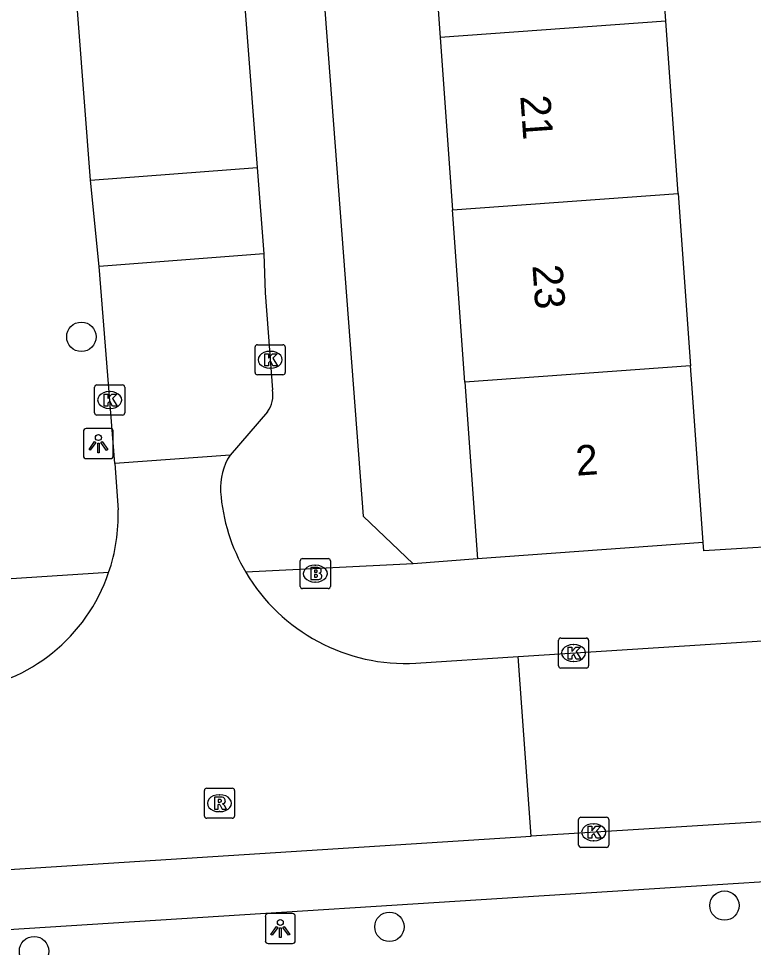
# Model space of a CAD drawing. Extents: x 159053 to 160041, y 380450 to 381422.
# Drawn here: x 159920.98 to 159945.44, y 381007.62 to 381038.52 of the extents above; entities that cross this region are included whole.
import ezdxf

# ---------------------------------------------------------------- set-up
doc = ezdxf.new("R2010")
doc.units = 0
for name, color, linetype in [('IMGEO_Boom', 7, 'Continuous'), ('IMGEO_Brandkraan', 7, 'Continuous'), ('IMGEO_Kolk', 7, 'Continuous'), ('IMGEO_Lichtpunt', 7, 'Continuous'), ('IMGEO_Muur', 7, 'Continuous'), ('IMGEO_Pand', 7, 'Continuous'), ('IMGEO_Pand_nummerreeks', 7, 'Continuous'), ('IMGEO_Rijbaan_lokaal_open', 7, 'Continuous'), ('IMGEO_Rioolput', 7, 'Continuous'), ('IMGEO_Voetpad_open', 7, 'Continuous')]:
    doc.layers.add(name, color=color, linetype=linetype)

msp = doc.modelspace()

# ---------------------------------------------------------------- linework, layer by layer
at = {"layer": 'IMGEO_Boom'}
for centre in [(159923.07, 381027.936), (159944.474, 381009.015), (159933.322, 381008.308), (159921.495, 381007.502)]:
    msp.add_circle(centre, 0.489, dxfattribs=at)
at = {"layer": 'IMGEO_Brandkraan'}
for p, q in [((159930.356, 381019.633), (159930.356, 381020.485)), ((159930.431, 381020.559), (159931.283, 381020.559)), ((159931.357, 381020.485), (159931.357, 381019.633)), ((159930.844, 381020.339), (159930.869, 381020.339)), ((159931.283, 381019.559), (159930.431, 381019.559)), ((159930.867, 381019.779), (159930.842, 381019.779))]:
    msp.add_line(p, q, dxfattribs=at)
for points in [[(159930.356, 381019.633), (159930.356, 381020.485)], [(159930.431, 381020.559), (159931.283, 381020.559)], [(159931.357, 381020.485), (159931.357, 381019.633)], [(159930.704, 381020.259), (159930.704, 381019.859), (159930.917, 381019.859)], [(159930.935, 381020.259), (159930.704, 381020.259)], [(159930.883, 381020.178), (159930.829, 381020.178), (159930.829, 381020.102)], [(159930.829, 381020.102), (159930.882, 381020.102)], [(159930.891, 381020.026), (159930.829, 381020.026), (159930.829, 381019.945)], [(159930.829, 381019.945), (159930.891, 381019.945)], [(159931.283, 381019.559), (159930.431, 381019.559)]]:
    msp.add_lwpolyline(points, dxfattribs=at)
for centre, radius, start, end in [((159930.433, 381020.483), 0.0765, 91.552, 178.448), ((159930.433, 381020.483), 0.0765, 91.552, 178.448), ((159931.281, 381020.483), 0.0765, 1.552, 88.448), ((159931.281, 381020.483), 0.0765, 1.552, 88.448), ((159930.884, 381020.14), 0.0379, 267.8285, 90.9355), ((159930.939, 381020.114), 0.145, 59.4692, 91.5367), ((159930.964, 381020.161), 0.0922, 285.5137, 58.1501), ((159930.892, 381019.985), 0.0404, 269.8759, 90.5077), ((159930.923, 381020.11), 0.251, 268.6676, 293.5347), ((159930.969, 381019.969), 0.105, 301.3115, 78.989), ((159930.433, 381019.635), 0.0765, 181.552, 268.448), ((159930.433, 381019.635), 0.0765, 181.552, 268.448), ((159931.281, 381019.635), 0.0765, 271.552, 358.448), ((159931.281, 381019.635), 0.0765, 271.552, 358.448)]:
    msp.add_arc(centre, radius, start, end, dxfattribs=at)
for centre, major_axis, ratio, start_param, end_param in [((159930.843, 381020.059), (-0.387, 0.002), 0.722429, 4.712389, 7.853982), ((159930.868, 381020.059), (-0.39, 0.002), 0.717154, 1.570796, 4.712389)]:
    msp.add_ellipse(centre, major_axis=major_axis, ratio=ratio, start_param=start_param, end_param=end_param, dxfattribs=at)
at = {"layer": 'IMGEO_Kolk'}
for p, q in [((159928.853, 381026.748), (159928.853, 381027.6)), ((159928.928, 381027.674), (159929.78, 381027.674)), ((159929.854, 381027.6), (159929.854, 381026.748)), ((159929.341, 381027.454), (159929.366, 381027.454)), ((159929.364, 381026.894), (159929.339, 381026.894)), ((159929.78, 381026.674), (159928.928, 381026.674)), ((159923.586, 381026.334), (159924.438, 381026.334)), ((159923.511, 381025.408), (159923.511, 381026.26)), ((159923.999, 381026.114), (159924.024, 381026.114)), ((159924.512, 381026.26), (159924.512, 381025.408)), ((159924.022, 381025.554), (159923.997, 381025.554)), ((159924.438, 381025.334), (159923.586, 381025.334)), ((159938.95, 381016.991), (159938.95, 381017.843)), ((159939.025, 381017.917), (159939.877, 381017.917)), ((159939.438, 381017.697), (159939.463, 381017.697)), ((159939.951, 381017.843), (159939.951, 381016.991)), ((159939.461, 381017.137), (159939.436, 381017.137)), ((159939.877, 381016.917), (159939.025, 381016.917)), ((159939.621, 381011.027), (159939.621, 381011.879)), ((159939.696, 381011.953), (159940.548, 381011.953)), ((159940.622, 381011.879), (159940.622, 381011.027)), ((159940.109, 381011.733), (159940.134, 381011.733)), ((159940.132, 381011.173), (159940.107, 381011.173)), ((159940.548, 381010.953), (159939.696, 381010.953))]:
    msp.add_line(p, q, dxfattribs=at)
for points in [[(159928.853, 381026.748), (159928.853, 381027.6)], [(159928.928, 381027.674), (159929.78, 381027.674)], [(159929.854, 381027.6), (159929.854, 381026.748)], [(159929.174, 381027.374), (159929.297, 381027.374), (159929.297, 381027.223), (159929.427, 381027.374), (159929.591, 381027.374), (159929.445, 381027.223), (159929.598, 381026.974), (159929.446, 381026.974), (159929.361, 381027.138), (159929.297, 381027.071), (159929.297, 381026.974), (159929.174, 381026.974), (159929.174, 381027.374)], [(159929.78, 381026.674), (159928.928, 381026.674)], [(159923.586, 381026.334), (159924.438, 381026.334)], [(159923.511, 381025.408), (159923.511, 381026.26)], [(159923.832, 381026.034), (159923.955, 381026.034), (159923.955, 381025.883), (159924.085, 381026.034), (159924.249, 381026.034), (159924.103, 381025.883), (159924.256, 381025.634), (159924.104, 381025.634), (159924.019, 381025.798), (159923.955, 381025.731), (159923.955, 381025.634), (159923.832, 381025.634), (159923.832, 381026.034)], [(159924.512, 381026.26), (159924.512, 381025.408)], [(159924.438, 381025.334), (159923.586, 381025.334)], [(159938.95, 381016.991), (159938.95, 381017.843)], [(159939.025, 381017.917), (159939.877, 381017.917)], [(159939.951, 381017.843), (159939.951, 381016.991)], [(159939.271, 381017.617), (159939.394, 381017.617), (159939.394, 381017.466), (159939.524, 381017.617), (159939.688, 381017.617), (159939.542, 381017.466), (159939.695, 381017.217), (159939.543, 381017.217), (159939.458, 381017.381), (159939.394, 381017.314), (159939.394, 381017.217), (159939.271, 381017.217), (159939.271, 381017.617)], [(159939.877, 381016.917), (159939.025, 381016.917)], [(159939.621, 381011.027), (159939.621, 381011.879)], [(159939.696, 381011.953), (159940.548, 381011.953)], [(159940.622, 381011.879), (159940.622, 381011.027)], [(159939.942, 381011.653), (159940.065, 381011.653), (159940.065, 381011.502), (159940.195, 381011.653), (159940.359, 381011.653), (159940.213, 381011.502), (159940.366, 381011.253), (159940.214, 381011.253), (159940.129, 381011.417), (159940.065, 381011.35), (159940.065, 381011.253), (159939.942, 381011.253), (159939.942, 381011.653)], [(159940.548, 381010.953), (159939.696, 381010.953)]]:
    msp.add_lwpolyline(points, dxfattribs=at)
for centre, start, end in [((159928.93, 381027.598), 91.552, 178.448), ((159928.93, 381027.598), 91.552, 178.448), ((159929.778, 381027.598), 1.552, 88.448), ((159929.778, 381027.598), 1.552, 88.448), ((159928.93, 381026.75), 181.552, 268.448), ((159928.93, 381026.75), 181.552, 268.448), ((159929.778, 381026.75), 271.552, 358.448), ((159929.778, 381026.75), 271.552, 358.448), ((159923.588, 381026.258), 91.552, 178.448), ((159923.588, 381026.258), 91.552, 178.448), ((159924.436, 381026.258), 1.552, 88.448), ((159924.436, 381026.258), 1.552, 88.448), ((159923.588, 381025.41), 181.552, 268.448), ((159923.588, 381025.41), 181.552, 268.448), ((159924.436, 381025.41), 271.552, 358.448), ((159924.436, 381025.41), 271.552, 358.448), ((159939.027, 381017.841), 91.552, 178.448), ((159939.027, 381017.841), 91.552, 178.448), ((159939.875, 381017.841), 1.552, 88.448), ((159939.875, 381017.841), 1.552, 88.448), ((159939.027, 381016.993), 181.552, 268.448), ((159939.027, 381016.993), 181.552, 268.448), ((159939.875, 381016.993), 271.552, 358.448), ((159939.875, 381016.993), 271.552, 358.448), ((159939.698, 381011.877), 91.552, 178.448), ((159939.698, 381011.877), 91.552, 178.448), ((159940.546, 381011.877), 1.552, 88.448), ((159940.546, 381011.877), 1.552, 88.448), ((159939.698, 381011.029), 181.552, 268.448), ((159939.698, 381011.029), 181.552, 268.448), ((159940.546, 381011.029), 271.552, 358.448), ((159940.546, 381011.029), 271.552, 358.448)]:
    msp.add_arc(centre, 0.0765, start, end, dxfattribs=at)
for centre, major_axis, ratio, start_param, end_param in [((159929.34, 381027.174), (-0.387, 0.002), 0.722429, 4.712389, 7.853982), ((159929.365, 381027.174), (-0.39, 0.002), 0.717154, 1.570796, 4.712389), ((159923.998, 381025.834), (-0.387, 0.002), 0.722429, 4.712389, 7.853982), ((159924.023, 381025.834), (-0.39, 0.002), 0.717154, 1.570796, 4.712389), ((159939.437, 381017.417), (-0.387, 0.002), 0.722429, 4.712389, 7.853982), ((159939.462, 381017.417), (-0.39, 0.002), 0.717154, 1.570796, 4.712389), ((159940.108, 381011.453), (-0.387, 0.002), 0.722429, 4.712389, 7.853982), ((159940.133, 381011.453), (-0.39, 0.002), 0.717154, 1.570796, 4.712389)]:
    msp.add_ellipse(centre, major_axis=major_axis, ratio=ratio, start_param=start_param, end_param=end_param, dxfattribs=at)
at = {"layer": 'IMGEO_Lichtpunt'}
for p, q in [((159923.137, 381024.787), (159923.137, 381023.98)), ((159923.137, 381024.787), (159923.137, 381023.98)), ((159924.039, 381024.882), (159923.231, 381024.882)), ((159924.039, 381024.882), (159923.231, 381024.882)), ((159924.133, 381023.98), (159924.133, 381024.787)), ((159924.133, 381023.98), (159924.133, 381024.787)), ((159923.231, 381023.886), (159924.039, 381023.886)), ((159923.231, 381023.886), (159924.039, 381023.886)), ((159930.095, 381008.75), (159929.287, 381008.75)), ((159930.095, 381008.75), (159929.287, 381008.75)), ((159929.193, 381008.655), (159929.193, 381007.848)), ((159929.193, 381008.655), (159929.193, 381007.848)), ((159930.189, 381007.848), (159930.189, 381008.655)), ((159930.189, 381007.848), (159930.189, 381008.655)), ((159929.287, 381007.754), (159930.095, 381007.754)), ((159929.287, 381007.754), (159930.095, 381007.754))]:
    msp.add_line(p, q, dxfattribs=at)
for points in [[(159923.511, 381024.451), (159923.55, 381024.423), (159923.362, 381024.161), (159923.324, 381024.188), (159923.511, 381024.451)], [(159923.723, 381024.423), (159923.761, 381024.45), (159923.948, 381024.188), (159923.909, 381024.16), (159923.723, 381024.423)], [(159923.613, 381024.403), (159923.66, 381024.403), (159923.66, 381024.081), (159923.613, 381024.081), (159923.613, 381024.403)], [(159929.567, 381008.319), (159929.606, 381008.291), (159929.418, 381008.029), (159929.38, 381008.056), (159929.567, 381008.319)], [(159929.669, 381008.271), (159929.716, 381008.271), (159929.716, 381007.949), (159929.669, 381007.949), (159929.669, 381008.271)], [(159929.779, 381008.291), (159929.817, 381008.318), (159930.004, 381008.056), (159929.965, 381008.028), (159929.779, 381008.291)]]:
    msp.add_lwpolyline(points, dxfattribs=at)
for centre in [(159923.636, 381024.585), (159929.692, 381008.453)]:
    msp.add_circle(centre, 0.0994, dxfattribs=at)
for centre, start, end in [((159923.231, 381024.787), 90, 180), ((159923.231, 381024.787), 90, 180), ((159924.039, 381024.787), 0, 90), ((159924.039, 381024.787), 0, 90), ((159923.231, 381023.98), 180, 270), ((159923.231, 381023.98), 180, 270), ((159924.039, 381023.98), 270, 0), ((159924.039, 381023.98), 270, 360), ((159929.287, 381008.655), 90, 180), ((159929.287, 381008.655), 90, 180), ((159930.095, 381008.655), 0, 90), ((159930.095, 381008.655), 0, 90), ((159929.287, 381007.848), 180, 270), ((159929.287, 381007.848), 180, 270), ((159930.095, 381007.848), 270, 0), ((159930.095, 381007.848), 270, 360)]:
    msp.add_arc(centre, 0.0946, start, end, dxfattribs=at)
at = {"layer": 'IMGEO_Muur'}
msp.add_lwpolyline([(159951.029, 381021.419), (159951.039, 381021.261), (159943.789, 381020.822), (159943.77, 381021.089)], dxfattribs=at)
at = {"layer": 'IMGEO_Pand'}
for points in [[(159942.528, 381038.439), (159942.118, 381044.171)], [(159934.601, 381043.629), (159935.011, 381037.896)], [(159942.528, 381038.439), (159935.011, 381037.896)], [(159942.938, 381032.706), (159942.528, 381038.439)], [(159935.011, 381037.896), (159935.422, 381032.164)], [(159935.422, 381032.164), (159942.938, 381032.706)], [(159942.938, 381032.706), (159943.349, 381026.974)], [(159935.832, 381026.431), (159935.422, 381032.164)], [(159943.349, 381026.974), (159935.832, 381026.431)], [(159943.77, 381021.089), (159943.413, 381026.077), (159943.349, 381026.974)], [(159935.832, 381026.431), (159936.253, 381020.551)], [(159943.77, 381021.089), (159936.253, 381020.551)]]:
    msp.add_lwpolyline(points, dxfattribs=at)
at = {"layer": 'IMGEO_Rijbaan_lokaal_open'}
for points in [[(159924.154, 381102.15), (159925.085, 381086.841), (159925.605, 381077.876), (159926.105, 381070.291), (159928.926, 381033.572)], [(159923.375, 381033.147), (159922.369, 381046.337), (159920.989, 381064.626), (159920.062, 381079.331)], [(159923.375, 381033.147), (159928.926, 381033.572)], [(159928.926, 381033.572), (159929.146, 381030.7)], [(159923.66, 381030.279), (159923.375, 381033.147)], [(159929.146, 381030.7), (159923.66, 381030.279)], [(159929.146, 381030.7), (159929.189, 381029.405), (159929.428, 381026.174)], [(159924.179, 381023.719), (159923.66, 381030.279)], [(159929.26, 381025.445), (159928.019, 381024.002)], [(159928.019, 381024.002), (159924.179, 381023.719)], [(159924.179, 381023.719), (159924.291, 381022.184)], [(159937.604, 381017.298), (159950.757, 381018.144)], [(159934.206, 381017.081), (159937.604, 381017.298)], [(159938.037, 381011.324), (159937.604, 381017.298)], [(159982.314, 381014.072), (159938.037, 381011.324)], [(159894.437, 381008.542), (159938.037, 381011.324)]]:
    msp.add_lwpolyline(points, dxfattribs=at)
for centre, radius, start, end in [((159928.564, 381025.989), 0.884, 321.9759, 12.0693), ((159929.725, 381022.909), 2.026, 147.3633, 183.5482), ((159933.86, 381023.24), 6.174, 184.2379, 210.5285), ((159918.45, 381021.988), 5.844, 341.0629, 1.9265), ((159933.855, 381023.24), 6.169, 210.5541, 273.2662), ((159918.427, 381021.992), 5.867, 276.6536, 341.0979)]:
    msp.add_arc(centre, radius, start, end, dxfattribs=at)
at = {"layer": 'IMGEO_Rioolput'}
for p, q in [((159927.166, 381011.994), (159927.166, 381012.846)), ((159927.241, 381012.92), (159928.093, 381012.92)), ((159927.654, 381012.7), (159927.679, 381012.7)), ((159928.167, 381012.846), (159928.167, 381011.994)), ((159927.677, 381012.14), (159927.652, 381012.14)), ((159928.093, 381011.92), (159927.241, 381011.92))]:
    msp.add_line(p, q, dxfattribs=at)
for points in [[(159927.166, 381011.994), (159927.166, 381012.846)], [(159927.241, 381012.92), (159928.093, 381012.92)], [(159928.167, 381012.846), (159928.167, 381011.994)], [(159927.755, 381012.618), (159927.503, 381012.62), (159927.503, 381012.22)], [(159927.503, 381012.22), (159927.627, 381012.22), (159927.627, 381012.382), (159927.638, 381012.382)], [(159927.681, 381012.539), (159927.627, 381012.539), (159927.627, 381012.458)], [(159927.627, 381012.458), (159927.679, 381012.458)], [(159927.685, 381012.353), (159927.756, 381012.22), (159927.896, 381012.22), (159927.831, 381012.346)], [(159928.093, 381011.92), (159927.241, 381011.92)]]:
    msp.add_lwpolyline(points, dxfattribs=at)
for centre, radius, start, end in [((159927.243, 381012.844), 0.0765, 91.552, 178.448), ((159927.243, 381012.844), 0.0765, 91.552, 178.448), ((159928.091, 381012.844), 0.0765, 1.552, 88.448), ((159928.091, 381012.844), 0.0765, 1.552, 88.448), ((159927.637, 381012.329), 0.0533, 26.0293, 88.6989), ((159927.663, 381012.647), 0.19, 274.7715, 282.9687), ((159927.687, 381012.443), 0.0964, 77.0061, 93.1865), ((159927.701, 381012.5), 0.0378, 276.6634, 79.6772), ((159927.754, 381012.508), 0.109, 350.3612, 89.416), ((159927.752, 381012.508), 0.112, 277.5842, 350.9817), ((159927.736, 381012.293), 0.108, 29.5134, 73.7905), ((159927.243, 381011.996), 0.0765, 181.552, 268.448), ((159927.243, 381011.996), 0.0765, 181.552, 268.448), ((159928.091, 381011.996), 0.0765, 271.552, 358.448), ((159928.091, 381011.996), 0.0765, 271.552, 358.448)]:
    msp.add_arc(centre, radius, start, end, dxfattribs=at)
for centre, major_axis, ratio, start_param, end_param in [((159927.653, 381012.42), (-0.387, 0.002), 0.722429, 4.712389, 7.853982), ((159927.678, 381012.42), (-0.39, 0.002), 0.717154, 1.570796, 4.712389)]:
    msp.add_ellipse(centre, major_axis=major_axis, ratio=ratio, start_param=start_param, end_param=end_param, dxfattribs=at)
at = {"layer": 'IMGEO_Voetpad_open'}
for points in [[(159928.64, 381072.19), (159932.453, 381021.972), (159934.111, 381020.388)], [(159951.029, 381021.419), (159951.039, 381021.261), (159943.789, 381020.822), (159943.77, 381021.089)], [(159936.253, 381020.551), (159934.111, 381020.388)], [(159934.111, 381020.388), (159928.542, 381020.104)], [(159923.978, 381020.091), (159918.174, 381019.719)], [(159979.377, 381011.934), (159897.557, 381006.743)]]:
    msp.add_lwpolyline(points, dxfattribs=at)

# ---------------------------------------------------------------- texts
at = {"layer": 'IMGEO_Pand_nummerreeks'}
for s, rotation, p in [('21', 274.095, (159937.677, 381035.949)), ('23', 274.095, (159938.081, 381030.311)), ('2', 4.0937, (159939.554, 381023.314))]:
    msp.add_text(s, height=1, rotation=rotation, dxfattribs=at).set_placement(p)

doc.saveas('drawing.dxf')
